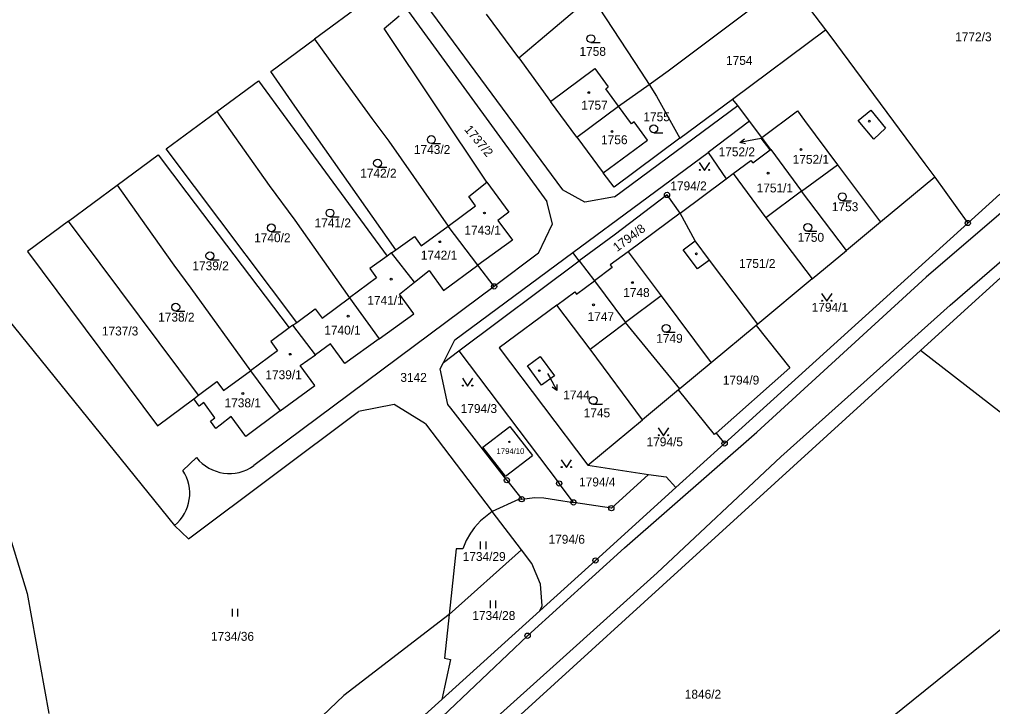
# Model space of a CAD drawing. Extents: x -736345 to -729997, y -1130177 to -1122501.
# Drawn here: x -732418.4 to -732232.5, y -1125795.3 to -1125664 of the extents above; entities that cross this region are included whole.
import ezdxf

# ---------------------------------------------------------------- set-up
doc = ezdxf.new("R2010")
doc.units = 0
for name, color, linetype in [('Vrstva 1', 7, 'Continuous'), ('Vrstva 16', 7, 'Continuous'), ('Vrstva 18', 7, 'Continuous'), ('Vrstva 19', 7, 'Continuous'), ('Vrstva 25', 7, 'Continuous'), ('Vrstva 4', 7, 'Continuous')]:
    doc.layers.add(name, color=color, linetype=linetype)

msp = doc.modelspace()

# ---------------------------------------------------------------- linework, layer by layer
at = {"layer": 'Vrstva 1'}
for points in [[(-732372.1, -1125618.82), (-732314.68, -1125696.6)], [(-732294.5, -1125673.87), (-732271.55, -1125656.59)], [(-732271.55, -1125656.59), (-732264.43, -1125666.02)], [(-732347.86, -1125657.32), (-732317.68, -1125698.8)], [(-732352.21, -1125660.53), (-732362.06, -1125667.82)], [(-732323.04, -1125671.35), (-732309.13, -1125659.62)], [(-732309.13, -1125659.62), (-732299.68, -1125674.1)], [(-732348.72, -1125665.77), (-732345.85, -1125663.38)], [(-732323.04, -1125671.35), (-732329.23, -1125663.04)], [(-732329.14, -1125695.13), (-732348.72, -1125665.77)], [(-732282.19, -1125679.24), (-732264.43, -1125666.02)], [(-732264.43, -1125666.02), (-732263.43, -1125667.37)], [(-732370.42, -1125674), (-732362.06, -1125667.82)], [(-732362.06, -1125667.82), (-732357.95, -1125673.49)], [(-732263.43, -1125667.37), (-732261.24, -1125670.32)], [(-732323.04, -1125671.35), (-732316.97, -1125679.7)], [(-732261.24, -1125670.32), (-732245.45, -1125691.65)], [(-732357.95, -1125673.49), (-732351.11, -1125682.94)], [(-732316.97, -1125679.7), (-732308.52, -1125673.43)], [(-732308.52, -1125673.43), (-732305.93, -1125676.92)], [(-732365.79, -1125680.6), (-732370.42, -1125674)], [(-732299.68, -1125674.1), (-732298.16, -1125676.45)], [(-732298.16, -1125676.45), (-732294.5, -1125673.87)], [(-732380.73, -1125681.63), (-732372.77, -1125675.74)], [(-732372.77, -1125675.74), (-732367.35, -1125683.13)], [(-732306.41, -1125677.27), (-732305.93, -1125676.92)], [(-732303.97, -1125680.59), (-732306.41, -1125677.27)], [(-732303.97, -1125680.59), (-732298.16, -1125676.45)], [(-732298.16, -1125676.45), (-732296.71, -1125678.67)], [(-732296.71, -1125678.67), (-732292.25, -1125686.72)], [(-732292.25, -1125686.72), (-732282.19, -1125679.24)], [(-732281.22, -1125680.51), (-732282.19, -1125679.24)], [(-732346.5, -1125708.05), (-732365.79, -1125680.6)], [(-732311.93, -1125686.52), (-732316.97, -1125679.7)], [(-732311.93, -1125686.52), (-732303.97, -1125680.59)], [(-732304.77, -1125697.91), (-732281.22, -1125680.51)], [(-732301.49, -1125683.97), (-732303.97, -1125680.59)], [(-732278.97, -1125683.47), (-732281.22, -1125680.51)], [(-732390.39, -1125688.78), (-732380.73, -1125681.63)], [(-732380.73, -1125681.63), (-732375.5, -1125689.02)], [(-732367.35, -1125683.13), (-732348.19, -1125709.25)], [(-732351.11, -1125682.94), (-732347.86, -1125687.31)], [(-732450.2, -1125684.77), (-732388.76, -1125760.67)], [(-732301.01, -1125683.62), (-732301.49, -1125683.97)], [(-732298.42, -1125687.11), (-732301.01, -1125683.62)], [(-732278.97, -1125683.47), (-732286.86, -1125689.46)], [(-732276.58, -1125686.62), (-732278.97, -1125683.47)], [(-732311.93, -1125686.52), (-732306.9, -1125693.33)], [(-732292.25, -1125686.72), (-732304.84, -1125696.09)], [(-732276.76, -1125686.75), (-732276.58, -1125686.62)], [(-732275, -1125688.95), (-732276.76, -1125686.75)], [(-732274.88, -1125688.86), (-732276.58, -1125686.62)], [(-732347.86, -1125687.31), (-732336.54, -1125703.5)], [(-732306.9, -1125693.33), (-732298.42, -1125687.11)], [(-732399.75, -1125695.71), (-732391.93, -1125689.92)], [(-732391.93, -1125689.92), (-732386.43, -1125697.17)], [(-732384.99, -1125695.95), (-732390.39, -1125688.78)], [(-732375.5, -1125689.02), (-732370.73, -1125695.78)], [(-732312.68, -1125708.55), (-732286.86, -1125689.46)], [(-732286.86, -1125689.46), (-732283.43, -1125694.47)], [(-732274.88, -1125688.86), (-732275, -1125688.95)], [(-732274.88, -1125688.86), (-732269.01, -1125696.85)], [(-732269.01, -1125696.85), (-732262.18, -1125691.79)], [(-732262.18, -1125691.79), (-732253.97, -1125702.77)], [(-732245.45, -1125691.65), (-732243.59, -1125694.16)], [(-732304.84, -1125696.09), (-732306.9, -1125693.33)], [(-732283.43, -1125694.47), (-732282.11, -1125693.49)], [(-732282.11, -1125693.49), (-732275.85, -1125701.93)], [(-732243.59, -1125694.16), (-732253.97, -1125702.77)], [(-732243.59, -1125694.16), (-732237.27, -1125702.93)], [(-732409.01, -1125702.56), (-732399.75, -1125695.71)], [(-732399.75, -1125695.71), (-732394.18, -1125703.53)], [(-732365.45, -1125721.92), (-732384.99, -1125695.95)], [(-732370.73, -1125695.78), (-732365.83, -1125702.41)], [(-732332.58, -1125697.88), (-732329.14, -1125695.13)], [(-732329.14, -1125695.13), (-732324.93, -1125700.82)], [(-732292.23, -1125701.03), (-732283.43, -1125694.47)], [(-732386.43, -1125697.17), (-732366.87, -1125722.97)], [(-732331.29, -1125699.63), (-732332.58, -1125697.88)], [(-732310.44, -1125698.94), (-732314.68, -1125696.6)], [(-732304.77, -1125697.91), (-732310.44, -1125698.94)], [(-732294.72, -1125697.56), (-732304.84, -1125705.22)], [(-732292.23, -1125701.03), (-732294.72, -1125697.56)], [(-732269.01, -1125696.85), (-732275.85, -1125701.93)], [(-732260.47, -1125708.17), (-732269.01, -1125696.85)], [(-732237.27, -1125702.93), (-732231.16, -1125697.4)], [(-732336.54, -1125703.5), (-732331.29, -1125699.63)], [(-732316.58, -1125703.09), (-732317.68, -1125698.8)], [(-732324.93, -1125700.82), (-732327.01, -1125702.42)], [(-732292.23, -1125701.03), (-732302.16, -1125708.4)], [(-732289.33, -1125706.34), (-732292.23, -1125701.03)], [(-732409.01, -1125702.56), (-732416.85, -1125708.36)], [(-732402.98, -1125710.66), (-732409.01, -1125702.56)], [(-732394.18, -1125703.53), (-732388.9, -1125710.95)], [(-732365.83, -1125702.41), (-732355.37, -1125717.21)], [(-732341.65, -1125707.26), (-732336.54, -1125703.5)], [(-732330.83, -1125710.99), (-732336.54, -1125703.5)], [(-732327.01, -1125702.42), (-732324.25, -1125706.2)], [(-732319.27, -1125708.71), (-732316.58, -1125703.09)], [(-732283.72, -1125745.02), (-732237.27, -1125702.93)], [(-732275.85, -1125701.93), (-732266.97, -1125713.57)], [(-732253.97, -1125702.77), (-732260.47, -1125708.17)], [(-732304.84, -1125705.22), (-732311.48, -1125710.14)], [(-732346.5, -1125708.05), (-732342.94, -1125705.51)], [(-732342.94, -1125705.51), (-732341.65, -1125707.26)], [(-732324.25, -1125706.2), (-732330.83, -1125710.99)], [(-732286.6, -1125709.99), (-732289.33, -1125706.34)], [(-732223.31, -1125706.36), (-732246.29, -1125727.27)], [(-732416.85, -1125708.36), (-732392.04, -1125741.63)], [(-732347.35, -1125708.65), (-732348.19, -1125709.25)], [(-732347.35, -1125708.65), (-732346.5, -1125708.05)], [(-732342.96, -1125714.24), (-732347.35, -1125708.65)], [(-732319.27, -1125708.71), (-732327.75, -1125715.03)], [(-732311.48, -1125710.14), (-732312.68, -1125708.55)], [(-732302.16, -1125708.4), (-732305.57, -1125710.94)], [(-732266.97, -1125713.57), (-732260.47, -1125708.17)], [(-732384.22, -1125735.8), (-732402.98, -1125710.66)], [(-732388.9, -1125710.95), (-732385.67, -1125715.39)], [(-732348.19, -1125709.25), (-732351.49, -1125711.61)], [(-732337.41, -1125715.79), (-732330.83, -1125710.99)], [(-732334.47, -1125727.34), (-732311.48, -1125710.14)], [(-732327.75, -1125715.03), (-732330.83, -1125710.99)], [(-732311.48, -1125710.14), (-732308.6, -1125713.97)], [(-732305.57, -1125710.94), (-732305.21, -1125711.42)], [(-732277.39, -1125722.22), (-732286.6, -1125709.99)], [(-732351.49, -1125711.61), (-732350.19, -1125713.37)], [(-732342.96, -1125714.24), (-732340.16, -1125712.01)], [(-732340.16, -1125712.01), (-732337.41, -1125715.79)], [(-732305.21, -1125711.42), (-732308.6, -1125713.97)], [(-732350.19, -1125713.37), (-732355.37, -1125717.21)], [(-732345.79, -1125716.49), (-732342.96, -1125714.24)], [(-732311.99, -1125716.52), (-732308.6, -1125713.97)], [(-732308.6, -1125713.97), (-732302.62, -1125721.91)], [(-732266.97, -1125713.57), (-732277.39, -1125722.22)], [(-732385.67, -1125715.39), (-732374.28, -1125731.13)], [(-732327.75, -1125715.03), (-732373.63, -1125749.26)], [(-732343.07, -1125720.27), (-732345.79, -1125716.49)], [(-732315.78, -1125718.6), (-732312.35, -1125716.04)], [(-732312.35, -1125716.04), (-732311.99, -1125716.52)], [(-732360.6, -1125721.08), (-732355.37, -1125717.21)], [(-732355.37, -1125717.21), (-732349.67, -1125725.02)], [(-732295.84, -1125716.85), (-732302.62, -1125721.91)], [(-732295.84, -1125716.85), (-732286.3, -1125729.62)], [(-732365.45, -1125721.92), (-732361.9, -1125719.32)], [(-732361.9, -1125719.32), (-732360.6, -1125721.08)], [(-732349.67, -1125725.02), (-732343.07, -1125720.27)], [(-732315.78, -1125718.6), (-732326.76, -1125726.76)], [(-732309.43, -1125727), (-732315.78, -1125718.6)], [(-732366.16, -1125722.44), (-732365.45, -1125721.92)], [(-732292.26, -1125734.58), (-732302.62, -1125721.91)], [(-732366.87, -1125722.97), (-732370.41, -1125725.56)], [(-732366.16, -1125722.44), (-732366.87, -1125722.97)], [(-732361.88, -1125728.07), (-732366.16, -1125722.44)], [(-732277.7, -1125722.48), (-732286.3, -1125729.62)], [(-732277.39, -1125722.22), (-732277.7, -1125722.48)], [(-732277.7, -1125722.48), (-732271.26, -1125730.57)], [(-732370.41, -1125725.56), (-732369.11, -1125727.33)], [(-732349.67, -1125725.02), (-732356.26, -1125729.76)], [(-732369.11, -1125727.33), (-732374.28, -1125731.13)], [(-732246.29, -1125727.27), (-732365.45, -1125835.72)], [(-732358.98, -1125725.98), (-732361.88, -1125728.07)], [(-732356.26, -1125729.76), (-732358.98, -1125725.98)], [(-732337.44, -1125729.56), (-732334.47, -1125727.34)], [(-732334.47, -1125727.34), (-732315.32, -1125752.66)], [(-732326.76, -1125726.76), (-732309.82, -1125749.16)], [(-732299.41, -1125740.51), (-732309.43, -1125727)], [(-732204.79, -1125759.42), (-732246.29, -1125727.27)], [(-732364.77, -1125730.15), (-732361.88, -1125728.07)], [(-732338.06, -1125730.79), (-732337.44, -1125729.56)], [(-732321.39, -1125730.22), (-732318.96, -1125728.42)], [(-732318.96, -1125728.42), (-732316.23, -1125732.1)], [(-732379.43, -1125734.93), (-732374.28, -1125731.13)], [(-732374.28, -1125731.13), (-732368.58, -1125738.8)], [(-732361.98, -1125733.94), (-732364.77, -1125730.15)], [(-732336.56, -1125737.57), (-732338.06, -1125730.79)], [(-732318.68, -1125733.86), (-732321.39, -1125730.22)], [(-732286.3, -1125729.62), (-732292.26, -1125734.58)], [(-732271.26, -1125730.57), (-732285.34, -1125743.04)], [(-732384.22, -1125735.8), (-732380.73, -1125733.17)], [(-732380.73, -1125733.17), (-732379.43, -1125734.93)], [(-732316.23, -1125732.1), (-732318.68, -1125733.86)], [(-732368.58, -1125738.8), (-732361.98, -1125733.94)], [(-732292.53, -1125734.81), (-732299.41, -1125740.51)], [(-732292.26, -1125734.58), (-732292.53, -1125734.81)], [(-732285.66, -1125743.31), (-732292.53, -1125734.81)], [(-732392.04, -1125741.63), (-732385.12, -1125736.48)], [(-732385.12, -1125736.48), (-732384.22, -1125735.8)], [(-732384.08, -1125737.88), (-732385.12, -1125736.48)], [(-732383.2, -1125737.2), (-732384.08, -1125737.88)], [(-732381.07, -1125740.11), (-732383.2, -1125737.2)], [(-732368.58, -1125738.8), (-732375.17, -1125743.67)], [(-732346.85, -1125737.61), (-732353.62, -1125738.91)], [(-732340.84, -1125741.29), (-732346.85, -1125737.61)], [(-732336.03, -1125738.29), (-732336.56, -1125737.57)], [(-732325.3, -1125752.04), (-732336.03, -1125738.29)], [(-732386.12, -1125763.23), (-732353.62, -1125738.91)], [(-732381.93, -1125740.77), (-732381.07, -1125740.11)], [(-732377.96, -1125739.88), (-732380.05, -1125741.5)], [(-732375.17, -1125743.67), (-732377.96, -1125739.88)], [(-732309.82, -1125749.16), (-732299.41, -1125740.51)], [(-732380.91, -1125742.16), (-732381.93, -1125740.77)], [(-732380.05, -1125741.5), (-732380.91, -1125742.16)], [(-732340.84, -1125741.29), (-732328.12, -1125758.01)], [(-732329.87, -1125745.73), (-732324.73, -1125741.77)], [(-732324.73, -1125741.77), (-732320.44, -1125747.31)], [(-732285.34, -1125743.04), (-732285.66, -1125743.31)], [(-732285.34, -1125743.04), (-732283.72, -1125745.02)], [(-732325.59, -1125751.27), (-732329.87, -1125745.73)], [(-732283.72, -1125745.02), (-732293.03, -1125753.46)], [(-732384.57, -1125747.72), (-732387.19, -1125750.17)], [(-732325.59, -1125751.27), (-732320.44, -1125747.31)], [(-732309.82, -1125749.16), (-732298.24, -1125750.93)], [(-732423.8, -1125751.36), (-732416.95, -1125773.7)], [(-732298.24, -1125750.93), (-732305.35, -1125757.38)], [(-732298.24, -1125750.93), (-732294.91, -1125751.39)], [(-732293.03, -1125753.46), (-732294.91, -1125751.39)], [(-732325.3, -1125752.04), (-732322.48, -1125755.67)], [(-732312.59, -1125756.28), (-732315.32, -1125752.66)], [(-732293.03, -1125753.46), (-732308.38, -1125767.37)], [(-732322.48, -1125755.67), (-732319.98, -1125755.36)], [(-732319.98, -1125755.36), (-732318.27, -1125755.41)], [(-732318.27, -1125755.41), (-732315.8, -1125755.79)], [(-732323.09, -1125755.74), (-732328.12, -1125758.01)], [(-732322.48, -1125755.67), (-732323.09, -1125755.74)], [(-732315.8, -1125755.79), (-732312.59, -1125756.28)], [(-732305.35, -1125757.38), (-732312.59, -1125756.28)], [(-732328.12, -1125758.01), (-732330.35, -1125759.81)], [(-732322.52, -1125765.36), (-732328.12, -1125758.01)], [(-732388.76, -1125760.67), (-732386.12, -1125763.23)], [(-732331.51, -1125761.07), (-732332.28, -1125762.17)], [(-732330.35, -1125759.81), (-732331.51, -1125761.07)], [(-732256.57, -1125801.09), (-732204.79, -1125759.42)], [(-732332.28, -1125762.17), (-732333.1, -1125763.54)], [(-732333.1, -1125763.54), (-732333.73, -1125765.12)], [(-732334.99, -1125765.13), (-732336.32, -1125777.69)], [(-732322.52, -1125765.36), (-732336.32, -1125777.69)], [(-732333.73, -1125765.12), (-732334.99, -1125765.13)], [(-732320.53, -1125767.98), (-732322.52, -1125765.36)], [(-732318.88, -1125771.9), (-732320.53, -1125767.98)], [(-732308.38, -1125767.37), (-732319.04, -1125776.96)], [(-732318.59, -1125776.04), (-732318.88, -1125771.9)], [(-732416.95, -1125773.7), (-732412.82, -1125796.62)], [(-732319.04, -1125776.96), (-732318.59, -1125776.04)], [(-732336.32, -1125777.69), (-732356.44, -1125793.16)], [(-732319.04, -1125776.96), (-732337.75, -1125793.91)], [(-732336.32, -1125777.69), (-732337.19, -1125786)], [(-732336.07, -1125786.27), (-732337.75, -1125793.91)], [(-732337.19, -1125786), (-732336.07, -1125786.27)], [(-732399.05, -1125833.79), (-732356.44, -1125793.16)], [(-732337.75, -1125793.91), (-732362.61, -1125816.41)]]:
    msp.add_lwpolyline(points, dxfattribs=at)
for centre, radius, start, end in [((-732378.298, -1125742.795), 7.974, 218.14201, 305.83329), ((-732393.805, -1125754.548), 7.933, 309.49361, 33.50088)]:
    msp.add_arc(centre, radius, start, end, dxfattribs=at)
at = {"layer": 'Vrstva 16'}
for points in [[(-732276.67, -1125686.78), (-732277.84, -1125686.99)], [(-732317.52, -1125731.67), (-732317.18, -1125732.28)]]:
    msp.add_lwpolyline(points, dxfattribs=at)
at = {"layer": 'Vrstva 25'}
for points in [[(-732309.26, -1125668.47), (-732307.51, -1125668.47)], [(-732297.26, -1125685.68), (-732295.51, -1125685.68)], [(-732279.721, -1125687.832), (-732280.793, -1125687.516), (-732279.896, -1125686.849)], [(-732339.73, -1125687.74), (-732337.98, -1125687.74)], [(-732277.84, -1125686.99), (-732280.793, -1125687.516)], [(-732350, -1125692.25), (-732348.25, -1125692.25)], [(-732288.56, -1125691.38), (-732287.56, -1125692.88), (-732286.56, -1125691.38)], [(-732261.23, -1125698.66), (-732259.48, -1125698.66)], [(-732359.09, -1125701.76), (-732357.34, -1125701.76)], [(-732370.3, -1125704.59), (-732368.55, -1125704.59)], [(-732267.83, -1125704.51), (-732266.08, -1125704.51)], [(-732382.03, -1125709.94), (-732380.28, -1125709.94)], [(-732265.2, -1125716.37), (-732264.2, -1125717.87), (-732263.2, -1125716.37)], [(-732388.55, -1125719.75), (-732386.8, -1125719.75)], [(-732294.89, -1125723.8), (-732293.14, -1125723.8)], [(-732333.81, -1125732.57), (-732332.81, -1125734.07), (-732331.81, -1125732.57)], [(-732317.18, -1125732.28), (-732315.74, -1125734.911)], [(-732315.781, -1125733.794), (-732315.74, -1125734.911), (-732316.659, -1125734.274)], [(-732308.82, -1125737.55), (-732307.07, -1125737.55)], [(-732296.39, -1125742.06), (-732295.39, -1125743.56), (-732294.39, -1125742.06)], [(-732314.94, -1125748.14), (-732313.94, -1125749.64), (-732312.94, -1125748.14)], [(-732330.327, -1125765.235), (-732330.327, -1125763.735)], [(-732329.293, -1125765.235), (-732329.293, -1125763.735)], [(-732328.457, -1125776.495), (-732328.457, -1125774.995)], [(-732327.423, -1125776.495), (-732327.423, -1125774.995)], [(-732377.707, -1125778.085), (-732377.707, -1125776.585)], [(-732376.673, -1125778.085), (-732376.673, -1125776.585)]]:
    msp.add_lwpolyline(points, dxfattribs=at)
for centre, radius in [((-732309.26, -1125667.72), 0.75), ((-732309.68, -1125678.02), 0.175), ((-732297.26, -1125684.93), 0.75), ((-732256.08, -1125683.48), 0.175), ((-732339.73, -1125686.99), 0.75), ((-732305.23, -1125685.44), 0.175), ((-732269.13, -1125688.89), 0.175), ((-732350, -1125691.5), 0.75), ((-732288.46, -1125692.78), 0.1), ((-732286.66, -1125692.78), 0.1), ((-732275.42, -1125693.39), 0.175), ((-732294.72, -1125697.56), 0.5), ((-732294.72, -1125697.56), 0.032), ((-732261.23, -1125697.91), 0.75), ((-732359.09, -1125701.01), 0.75), ((-732329.6, -1125701.01), 0.175), ((-732370.3, -1125703.84), 0.75), ((-732267.83, -1125703.76), 0.75), ((-732237.27, -1125702.93), 0.5), ((-732237.27, -1125702.93), 0.032), ((-732338.13, -1125706.49), 0.175), ((-732382.03, -1125709.19), 0.75), ((-732289.12, -1125708.81), 0.175), ((-732347.4, -1125713.66), 0.175), ((-732327.75, -1125715.03), 0.5), ((-732301.33, -1125714.31), 0.175), ((-732327.75, -1125715.03), 0.032), ((-732388.55, -1125719), 0.75), ((-732308.76, -1125718.56), 0.175), ((-732265.1, -1125717.77), 0.1), ((-732263.3, -1125717.77), 0.1), ((-732355.62, -1125720.72), 0.175), ((-732294.89, -1125723.05), 0.75), ((-732366.68, -1125727.99), 0.175), ((-732319.11, -1125731.12), 0.175), ((-732333.71, -1125733.97), 0.1), ((-732331.91, -1125733.97), 0.1), ((-732375.74, -1125735.48), 0.175), ((-732308.82, -1125736.8), 0.75), ((-732296.29, -1125743.46), 0.1), ((-732294.49, -1125743.46), 0.1), ((-732324.819, -1125744.72), 0.118), ((-732283.72, -1125745.02), 0.5), ((-732283.72, -1125745.02), 0.032), ((-732314.84, -1125749.54), 0.1), ((-732313.04, -1125749.54), 0.1), ((-732325.3, -1125752.04), 0.5), ((-732325.3, -1125752.04), 0.032), ((-732315.32, -1125752.66), 0.5), ((-732315.32, -1125752.66), 0.032), ((-732322.48, -1125755.67), 0.5), ((-732322.48, -1125755.67), 0.032), ((-732312.59, -1125756.28), 0.5), ((-732312.59, -1125756.28), 0.032), ((-732305.35, -1125757.38), 0.5), ((-732305.35, -1125757.38), 0.032), ((-732308.38, -1125767.37), 0.5), ((-732308.38, -1125767.37), 0.032), ((-732321.35, -1125781.74), 0.5), ((-732321.35, -1125781.74), 0.032)]:
    msp.add_circle(centre, radius, dxfattribs=at)
at = {"layer": 'Vrstva 4'}
for points in [[(-732276.58, -1125686.62), (-732269.77, -1125681.53)], [(-732269.77, -1125681.53), (-732268.44, -1125683.33)], [(-732258.18, -1125683.36), (-732255.81, -1125681.36)], [(-732255.81, -1125681.36), (-732253.02, -1125684.84)], [(-732268.44, -1125683.33), (-732262.18, -1125691.79)], [(-732255.21, -1125686.89), (-732258.18, -1125683.36)], [(-732253.02, -1125684.84), (-732255.21, -1125686.89)], [(-732213.51, -1125686.11), (-732245.23, -1125713.26)], [(-732278.36, -1125691.45), (-732275, -1125688.95)], [(-732282.11, -1125693.49), (-732278.72, -1125690.96)], [(-732278.72, -1125690.96), (-732278.36, -1125691.45)], [(-732240.61, -1125718.6), (-732209.16, -1125691.41)], [(-732291.61, -1125708.02), (-732289.33, -1125706.34)], [(-732335.24, -1125725.23), (-732312.68, -1125708.55)], [(-732302.16, -1125708.4), (-732295.84, -1125716.85)], [(-732288.91, -1125711.68), (-732291.61, -1125708.02)], [(-732286.6, -1125709.99), (-732288.91, -1125711.68)], [(-732277.59, -1125742.86), (-732245.23, -1125713.26)], [(-732240.61, -1125718.6), (-732272.98, -1125747.58)], [(-732309.43, -1125727), (-732302.62, -1125721.91)], [(-732337.44, -1125729.56), (-732335.24, -1125725.23)], [(-732302.85, -1125764.93), (-732277.59, -1125742.86)], [(-732272.98, -1125747.58), (-732296.58, -1125769.71)], [(-732321.35, -1125781.74), (-732302.85, -1125764.93)], [(-732296.58, -1125769.71), (-732315.19, -1125786.45)], [(-732351.42, -1125810.25), (-732321.35, -1125781.74)], [(-732315.19, -1125786.45), (-732346.57, -1125814.7)]]:
    msp.add_lwpolyline(points, dxfattribs=at)

# ---------------------------------------------------------------- texts
at = {"layer": 'Vrstva 16'}
for s, p in [('1752/2', (-732284.867, -1125690.17)), ('1744', (-732314.54, -1125736.61))]:
    msp.add_text(s, height=1.7, dxfattribs=at).set_placement(p)
at = {"layer": 'Vrstva 18'}
for s, p in [('1772/3', (-732239.68, -1125668.22)), ('1758', (-732311.44, -1125671)), ('1754', (-732283.45, -1125672.72)), ('1755', (-732299.23, -1125683.48)), ('1743/2', (-732343.07, -1125689.74)), ('1742/2', (-732353.32, -1125694.25)), ('1794/2', (-732294.09, -1125696.69)), ('1753', (-732263.24, -1125700.66)), ('1741/2', (-732362.04, -1125703.76)), ('1740/2', (-732373.58, -1125706.59)), ('1750', (-732269.78, -1125706.51)), ('1739/2', (-732385.37, -1125711.94)), ('1751/2', (-732280.96, -1125711.5)), ('1794/1', (-732267.09, -1125719.87)), ('1738/2', (-732391.91, -1125721.75)), ('1737/3', (-732402.66, -1125724.4)), ('1749', (-732296.78, -1125725.8)), ('3142', (-732345.65, -1125733.26)), ('1794/9', (-732284.06, -1125733.77)), ('1794/3', (-732334.13, -1125739.21)), ('1745', (-732310.64, -1125740.04)), ('1794/5', (-732298.63, -1125745.56)), ('1794/4', (-732311.52, -1125753.23)), ('1794/6', (-732317.35, -1125764.17)), ('1734/29', (-732333.75, -1125767.47)), ('1734/28', (-732331.91, -1125778.73)), ('1734/36', (-732381.82, -1125782.71)), ('1846/2', (-732291.33, -1125793.76))]:
    msp.add_text(s, height=1.7, dxfattribs=at).set_placement(p)
for s, rotation, p in [('1737/2', 309.60246, (-732333.529, -1125685.106)), ('1794/8', 36.60029, (-732304.259, -1125708.481))]:
    msp.add_text(s, height=1.7, rotation=rotation, dxfattribs=at).set_placement(p)
at = {"layer": 'Vrstva 19'}
for s, height, p in [('1757', 1.7, (-732311.1, -1125681.28)), ('1756', 1.7, (-732307.32, -1125687.87)), ('1752/1', 1.7, (-732270.72, -1125691.61)), ('1751/1', 1.7, (-732277.6, -1125697.08)), ('1743/1', 1.7, (-732333.42, -1125705.15)), ('1742/1', 1.7, (-732341.74, -1125709.9)), ('1748', 1.7, (-732303.09, -1125717.05)), ('1741/1', 1.7, (-732351.96, -1125718.54)), ('1747', 1.7, (-732309.89, -1125721.65)), ('1740/1', 1.7, (-732360.18, -1125724.23)), ('1739/1', 1.7, (-732371.43, -1125732.75)), ('1744', 0.1, (-732317.32, -1125731.47)), ('1738/1', 1.7, (-732379.23, -1125738.12)), ('1794/10', 1.1, (-732327.28, -1125747.04))]:
    msp.add_text(s, height=height, dxfattribs=at).set_placement(p)
msp.add_text('1752/2', height=0.1, rotation=308.60246, dxfattribs=at).set_placement((-732276.389, -1125686.811))

doc.saveas('drawing.dxf')
